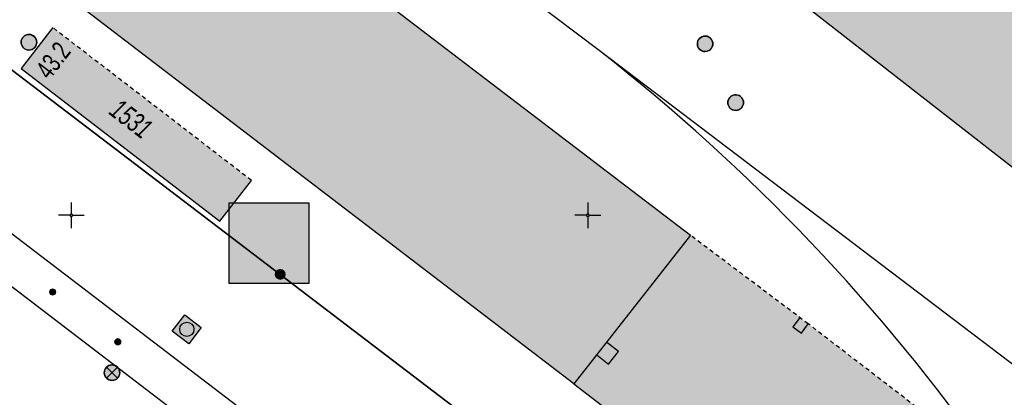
# Model space of a CAD drawing. Header units: metres. Extents: x 2695560 to 2696939, y 1260491 to 1262050.
# Tile 665 of 1005: x 2696098 to 2696146, y 1261291 to 1261309. Entities that reach past the tile are written whole.
import ezdxf

# ---------------------------------------------------------------- set-up
doc = ezdxf.new("R2010")
doc.units = ezdxf.units.M
doc.linetypes.add('AUSGEZOGEN', pattern=[0])
doc.linetypes.add('VERDECKT2_S2', pattern=[0.36, 0.2, -0.16])
for name, color, linetype in [('XR$1$AV_Flächen (EO)', 7, 'AUSGEZOGEN'), ('XR$1$AV_Gebäudeflächen (BB)', 7, 'AUSGEZOGEN'), ('XR$1$AV_Gebäudeflächen (EO)', 7, 'AUSGEZOGEN'), ('XR$1$AV_Grenzpunkte', 7, 'AUSGEZOGEN'), ('XR$1$AV_Haus-Nr.', 7, 'AUSGEZOGEN'), ('XR$1$AV_Koordinatennetzpunkte', 7, 'AUSGEZOGEN'), ('XR$1$AV_Linien (BB)', 7, 'AUSGEZOGEN'), ('XR$1$AV_Linien (EO)', 7, 'AUSGEZOGEN'), ('XR$1$AV_Versicherung-Nr.', 7, 'AUSGEZOGEN'), ('XR$1$AW_LK_Schachtdeckel', 24, 'AUSGEZOGEN'), ('XR$1$EW_LK_Knoten', 1, 'AUSGEZOGEN'), ('XR$1$Liegenschaftsgrenzen', 7, 'AUSGEZOGEN'), ('XR$1$PFAV', 255, 'AUSGEZOGEN'), ('XR$1$PFAW', 255, 'AUSGEZOGEN'), ('XR$1$PFEW', 255, 'AUSGEZOGEN'), ('XR$1$RAEW', 8, 'AUSGEZOGEN')]:
    doc.layers.add(name, color=color, linetype=linetype)
doc.styles.add('ARIAL', font='arial.ttf')

# ---------------------------------------------------------------- blocks, each defined once
blk = doc.blocks.new('COMPLEXOBJECT_510')
at = {"layer": 'XR$1$AV_Linien (BB)', "color": 7, "linetype": 'AUSGEZOGEN', "transparency": 33554687}
blk.add_lwpolyline([(6283.87, 11156.289), (6260.124, 11174.437), (6241.169, 11188.977), (6193.445, 11225.497), (6126.748, 11276.454), (6092.196, 11302.85), (6070.226, 11319.625)], dxfattribs=at)
blk = doc.blocks.new('COMPLEXOBJECT_585')
at = {"layer": 'XR$1$AV_Linien (BB)', "color": 7, "linetype": 'AUSGEZOGEN', "transparency": 33554687}
blk.add_lwpolyline([(6183.934, 11418.195), (6169.949, 11400.235), (6128.854, 11347.461), (6127.368, 11348.618), (6110.048, 11326.377), (6117.348, 11320.692), (6117.759, 11321.219), (6131.946, 11310.142), (6133.333, 11311.875), (6146.796, 11301.364)], dxfattribs=at)
blk = doc.blocks.new('COMPLEXOBJECT_1003')
at = {"layer": 'XR$1$AV_Linien (EO)', "color": 7, "linetype": 'AUSGEZOGEN', "transparency": 33554687}
blk.add_line((6125.614, 11307.928), (6093.157, 11332.495), dxfattribs=at)
blk = doc.blocks.new('COMPLEXOBJECT_1011')
at = {"layer": 'XR$1$AV_Linien (EO)', "color": 7, "linetype": 'AUSGEZOGEN', "transparency": 33554687}
for centre, radius, start, end in [((6068.072, 11234.336), 93.417, 35.11439, 51.97788), ((6067.959, 11234.266), 93.55, 28.88081, 35.10964)]:
    blk.add_arc(centre, radius, start, end, dxfattribs=at)
blk = doc.blocks.new('BAV15')
at = {"layer": 'XR$1$PFAV', "transparency": 33554687}
blk.add_hatch(color=7, dxfattribs=at).paths.add_polyline_path([(0.5, 0), (0.49, 0.1), (0.46, 0.2), (0.41, 0.29), (0.34, 0.36), (0.26, 0.42), (0.17, 0.47), (0.08, 0.49), (-0.03, 0.5), (-0.13, 0.48), (-0.22, 0.45), (-0.31, 0.4), (-0.38, 0.33), (-0.44, 0.24), (-0.48, 0.15), (-0.5, 0.05), (-0.5, -0.05), (-0.48, -0.15), (-0.44, -0.24), (-0.38, -0.33), (-0.31, -0.4), (-0.22, -0.45), (-0.13, -0.48), (-0.03, -0.5), (0.08, -0.49), (0.17, -0.47), (0.26, -0.42), (0.34, -0.36), (0.41, -0.29), (0.46, -0.2), (0.49, -0.1)])
at = {"color": 7, "transparency": 33554687}
for start, end in [(90, 270), (270, 90)]:
    blk.add_arc((0, 0), 0.5, start, end, dxfattribs=at)
at = {"layer": 'XR$1$PFAV', "transparency": 33554687}
blk.add_circle((0, 0), 0.5, dxfattribs=at)
blk = doc.blocks.new('BAV2041')
at = {"color": 7, "transparency": 33554687}
for p, q in [((0, 0.5), (0, 0.05)), ((-0.05, 0), (-0.5, 0)), ((0.05, 0), (0.5, 0)), ((0, -0.05), (0, -0.5))]:
    blk.add_line(p, q, dxfattribs=at)
blk.add_circle((0, 0), 0.05, dxfattribs=at)
for start, end in [(90, 270), (270, 90)]:
    blk.add_arc((0, 0), 0.05, start, end, dxfattribs=at)
blk = doc.blocks.new('BAW2087')
at = {"lineweight": 25, "true_color": 0x000000, "transparency": 33554687}
h = blk.add_hatch(color=18, dxfattribs=at)
h.paths.add_polyline_path([(-0.5, 0.5), (-0.5, -0.5), (0.5, -0.5), (0.5, 0.5)])
h.paths.add_polyline_path([(0.337, -0.069), (0.316, -0.136), (0.282, -0.196), (0.237, -0.249), (0.182, -0.292), (0.119, -0.322), (0.052, -0.34), (-0.017, -0.343), (-0.086, -0.333), (-0.151, -0.309), (-0.21, -0.272), (-0.261, -0.224), (-0.301, -0.167), (-0.328, -0.103), (-0.342, -0.035), (-0.342, 0.035), (-0.328, 0.103), (-0.301, 0.167), (-0.261, 0.224), (-0.21, 0.272), (-0.151, 0.309), (-0.086, 0.333), (-0.017, 0.343), (0.052, 0.34), (0.119, 0.322), (0.182, 0.292), (0.237, 0.249), (0.282, 0.196), (0.316, 0.136), (0.337, 0.069), (0.344, 0)], flags=16)
at = {"layer": 'XR$1$PFAW', "lineweight": 25, "transparency": 33554687}
blk.add_hatch(color=7, dxfattribs=at).paths.add_polyline_path([(0.344, 0), (0.337, 0.069), (0.316, 0.136), (0.282, 0.196), (0.237, 0.249), (0.182, 0.292), (0.119, 0.322), (0.052, 0.34), (-0.017, 0.343), (-0.086, 0.333), (-0.151, 0.309), (-0.21, 0.272), (-0.261, 0.224), (-0.301, 0.167), (-0.328, 0.103), (-0.342, 0.035), (-0.342, -0.035), (-0.328, -0.103), (-0.301, -0.167), (-0.261, -0.224), (-0.21, -0.272), (-0.151, -0.309), (-0.086, -0.333), (-0.017, -0.343), (0.052, -0.34), (0.119, -0.322), (0.182, -0.292), (0.237, -0.249), (0.282, -0.196), (0.316, -0.136), (0.337, -0.069)])
at = {"lineweight": 25, "transparency": 33554687}
for p, q in [((-0.5, 0.5, 0.993), (0.5, 0.5, 0.993)), ((-0.5, -0.5, 0.993), (-0.5, 0.5, 0.993)), ((0.5, 0.5, 0.993), (0.5, -0.5, 0.993)), ((0.5, -0.5, 0.993), (-0.5, -0.5, 0.993))]:
    blk.add_line(p, q, dxfattribs=at)
blk.add_circle((0, 0), 0.344, dxfattribs=at)
at = {"layer": 'XR$1$PFAW', "lineweight": 25, "transparency": 33554687}
blk.add_line((-0.5, 0.5), (0.5, 0.5), dxfattribs=at)
at = {"layer": 'XR$1$PFAW', "color": 31, "lineweight": 25, "transparency": 33554687}
for p, q in [((-0.5, -0.5), (-0.5, 0.5)), ((0.5, 0.5), (0.5, -0.5)), ((0.5, -0.5), (-0.5, -0.5))]:
    blk.add_line(p, q, dxfattribs=at)
at = {"layer": 'XR$1$PFAW', "lineweight": 25, "transparency": 33554687}
blk.add_circle((0, 0), 0.344, dxfattribs=at)
blk = doc.blocks.new('BAW2088')
at = {"layer": 'XR$1$PFAW', "transparency": 33554687}
blk.add_hatch(color=253, dxfattribs=at).paths.add_polyline_path([(0.51, 0), (0.5, 0.101), (0.47, 0.197), (0.421, 0.286), (0.355, 0.362), (0.275, 0.424), (0.184, 0.469), (0.086, 0.494), (-0.015, 0.499), (-0.115, 0.484), (-0.21, 0.449), (-0.296, 0.395), (-0.369, 0.326), (-0.427, 0.243), (-0.467, 0.15), (-0.487, 0.051), (-0.487, -0.051), (-0.467, -0.15), (-0.427, -0.243), (-0.369, -0.326), (-0.296, -0.395), (-0.21, -0.449), (-0.115, -0.484), (-0.015, -0.499), (0.086, -0.494), (0.184, -0.469), (0.275, -0.424), (0.355, -0.362), (0.421, -0.286), (0.47, -0.197), (0.5, -0.101)])
at = {"transparency": 33554687}
for start, end in [(91.19481, 268.80519), (268.80519, 91.19481)]:
    blk.add_arc((0.01, 0), 0.5, start, end, dxfattribs=at)
at = {"layer": 'XR$1$PFAW', "transparency": 33554687}
blk.add_circle((0.01, 0), 0.5, dxfattribs=at)
blk = doc.blocks.new('BAW2082')
at = {"layer": 'XR$1$PFAW', "transparency": 33554687}
blk.add_hatch(color=7, dxfattribs=at).paths.add_polyline_path([(0.509, -0.003), (0.499, 0.098), (0.469, 0.194), (0.42, 0.283), (0.354, 0.359), (0.274, 0.421), (0.183, 0.466), (0.085, 0.491), (-0.016, 0.496), (-0.116, 0.481), (-0.211, 0.446), (-0.297, 0.392), (-0.37, 0.323), (-0.428, 0.24), (-0.468, 0.147), (-0.488, 0.047), (-0.488, -0.054), (-0.468, -0.153), (-0.428, -0.246), (-0.37, -0.329), (-0.297, -0.398), (-0.211, -0.452), (-0.116, -0.487), (-0.016, -0.502), (0.085, -0.497), (0.183, -0.472), (0.274, -0.427), (0.354, -0.366), (0.42, -0.289), (0.469, -0.2), (0.499, -0.104)])
at = {"transparency": 33554687}
for start, end in [(91.19481, 268.80519), (268.80519, 91.19481)]:
    blk.add_arc((0.01, 0), 0.5, start, end, dxfattribs=at)
at = {"layer": 'XR$1$PFAW', "transparency": 33554687}
blk.add_circle((0.009, -0.003), 0.5, dxfattribs=at)
blk = doc.blocks.new('BEWLP2549_S')
at = {"layer": 'XR$1$PFEW', "transparency": 33554687}
blk.add_hatch(color=7, dxfattribs=at).paths.add_polyline_path([(0.5, 0), (0.49, 0.101), (0.459, 0.197), (0.41, 0.286), (0.344, 0.362), (0.264, 0.424), (0.174, 0.469), (0.076, 0.494), (-0.025, 0.499), (-0.125, 0.484), (-0.22, 0.449), (-0.306, 0.395), (-0.379, 0.326), (-0.437, 0.243), (-0.477, 0.15), (-0.497, 0.051), (-0.497, -0.051), (-0.477, -0.15), (-0.437, -0.243), (-0.379, -0.326), (-0.306, -0.395), (-0.22, -0.449), (-0.125, -0.484), (-0.025, -0.499), (0.076, -0.494), (0.174, -0.469), (0.264, -0.424), (0.344, -0.362), (0.41, -0.286), (0.459, -0.197), (0.49, -0.101)])
at = {"color": 1, "transparency": 33554687}
for p, q in [((0.354, -0.354), (-0.354, 0.354)), ((-0.354, -0.354), (0.354, 0.354))]:
    blk.add_line(p, q, dxfattribs=at)
for start, end in [(91.38095, 268.61905), (268.61905, 91.38095)]:
    blk.add_arc((0, 0), 0.5, start, end, dxfattribs=at)
at = {"layer": 'XR$1$PFEW', "transparency": 33554687}
blk.add_circle((0, 0), 0.5, dxfattribs=at)
blk = doc.blocks.new('BEW957')
at = {"layer": 'XR$1$RAEW', "transparency": 33554687}
blk.add_hatch(color=1, dxfattribs=at).paths.add_polyline_path([(-0.5, 0), (-0.5, -0.05), (-0.49, -0.1), (-0.48, -0.15), (-0.46, -0.2), (-0.44, -0.24), (-0.41, -0.29), (-0.38, -0.33), (-0.34, -0.36), (-0.31, -0.4), (-0.26, -0.42), (-0.22, -0.45), (-0.17, -0.47), (-0.13, -0.48), (-0.08, -0.49), (-0.03, -0.5), (0.03, -0.5), (0.08, -0.49), (0.13, -0.48), (0.17, -0.47), (0.22, -0.45), (0.26, -0.42), (0.31, -0.4), (0.34, -0.36), (0.38, -0.33), (0.41, -0.29), (0.44, -0.24), (0.46, -0.2), (0.48, -0.15), (0.49, -0.1), (0.5, -0.05), (0.5, 0), (0.5, 0.05), (0.49, 0.1), (0.48, 0.15), (0.46, 0.2), (0.44, 0.24), (0.41, 0.29), (0.38, 0.33), (0.34, 0.36), (0.31, 0.4), (0.26, 0.42), (0.22, 0.45), (0.17, 0.47), (0.13, 0.48), (0.08, 0.49), (0.03, 0.5), (-0.03, 0.5), (-0.08, 0.49), (-0.13, 0.48), (-0.17, 0.47), (-0.22, 0.45), (-0.26, 0.42), (-0.31, 0.4), (-0.34, 0.36), (-0.38, 0.33), (-0.41, 0.29), (-0.44, 0.24), (-0.46, 0.2), (-0.48, 0.15), (-0.49, 0.1), (-0.5, 0.05)])
at = {"color": 1, "transparency": 33554687}
for start, end in [(90, 180), (180, 270), (0, 90), (270, 0)]:
    blk.add_arc((0, 0), 0.5, start, end, dxfattribs=at)
at = {"layer": 'XR$1$RAEW', "color": 1, "transparency": 33554687}
blk.add_circle((0, 0), 0.5, dxfattribs=at)

msp = doc.modelspace()

# ---------------------------------------------------------------- hatches: boundary and pattern name
at = {"transparency": 33554687}
msp.add_hatch(color=7, dxfattribs=at).paths.add_polyline_path([(2696108.607, 1261300.406), (2696108.607, 1261296.505), (2696112.461, 1261296.505), (2696112.461, 1261300.406)])
at = {"layer": 'XR$1$AV_Gebäudeflächen (BB)', "true_color": 0xd2d2d2, "transparency": 33554687}
for points in [[(2696263.459, 1261507.018), (2696263.39, 1261506.941), (2696263.607, 1261506.745), (2696261.719, 1261504.691), (2696261.631, 1261504.772), (2696260.754, 1261503.818), (2696260.843, 1261503.737), (2696258.934, 1261501.66), (2696258.005, 1261501.646), (2696257.991, 1261502.596), (2696257.721, 1261502.592), (2696257.717, 1261502.842), (2696256.405, 1261502.823), (2696256.409, 1261502.57), (2696256.149, 1261502.566), (2696256.154, 1261502.192), (2696255.964, 1261502.189), (2696255.968, 1261501.936), (2696249.42, 1261501.84), (2696249.416, 1261502.087), (2696249.236, 1261502.084), (2696249.23, 1261502.47), (2696248.97, 1261502.466), (2696248.967, 1261502.713), (2696247.655, 1261502.694), (2696247.659, 1261502.444), (2696247.392, 1261502.44), (2696247.406, 1261501.482), (2696246.362, 1261501.462), (2696245.462, 1261500.608), (2696245.566, 1261500.5), (2696245.307, 1261500.25), (2696245.4, 1261500.096), (2696243.743, 1261498.5), (2696243.632, 1261498.615), (2696242.699, 1261497.717), (2696242.81, 1261497.602), (2696241.153, 1261496.006), (2696241.049, 1261496.114), (2696240.109, 1261495.209), (2696240.191, 1261495.101), (2696238.517, 1261493.489), (2696238.413, 1261493.597), (2696237.479, 1261492.697), (2696237.583, 1261492.59), (2696235.902, 1261490.971), (2696235.798, 1261491.079), (2696235.538, 1261490.829), (2696235.442, 1261490.929), (2696234.599, 1261490.103), (2696234.795, 1261489.876), (2696234.641, 1261489.727), (2696234.454, 1261489.922), (2696233.849, 1261489.339), (2696233.939, 1261489.246), (2696200.368, 1261456.918), (2696200.278, 1261457.012), (2696199.622, 1261456.381), (2696199.713, 1261456.288), (2696199.554, 1261456.134), (2696199.478, 1261456.057), (2696199.404, 1261455.979), (2696199.331, 1261455.899), (2696199.26, 1261455.818), (2696199.19, 1261455.735), (2696199.122, 1261455.651), (2696199.056, 1261455.565), (2696198.992, 1261455.479), (2696198.929, 1261455.39), (2696198.868, 1261455.301), (2696198.809, 1261455.211), (2696198.752, 1261455.119), (2696198.697, 1261455.026), (2696198.644, 1261454.932), (2696198.592, 1261454.837), (2696198.543, 1261454.741), (2696198.495, 1261454.644), (2696198.449, 1261454.546), (2696198.406, 1261454.447), (2696198.364, 1261454.347), (2696198.325, 1261454.247), (2696198.287, 1261454.145), (2696198.252, 1261454.043), (2696198.218, 1261453.94), (2696198.187, 1261453.837), (2696198.158, 1261453.733), (2696198.131, 1261453.628), (2696198.106, 1261453.523), (2696198.083, 1261453.418), (2696198.062, 1261453.311), (2696198.044, 1261453.205), (2696198.029, 1261453.108), (2696198.016, 1261453.011), (2696198.005, 1261452.914), (2696197.995, 1261452.817), (2696197.987, 1261452.719), (2696197.981, 1261452.622), (2696197.977, 1261452.524), (2696197.975, 1261452.426), (2696197.974, 1261452.328), (2696197.976, 1261452.23), (2696197.978, 1261452.133), (2696197.983, 1261452.035), (2696197.99, 1261451.937), (2696197.998, 1261451.84), (2696198.008, 1261451.743), (2696198.02, 1261451.645), (2696198.034, 1261451.549), (2696198.049, 1261451.452), (2696198.067, 1261451.356), (2696198.085, 1261451.26), (2696198.106, 1261451.164), (2696198.129, 1261451.069), (2696198.153, 1261450.974), (2696198.179, 1261450.88), (2696198.206, 1261450.786), (2696198.236, 1261450.693), (2696198.267, 1261450.6), (2696198.3, 1261450.508), (2696198.334, 1261450.416), (2696198.37, 1261450.325), (2696198.408, 1261450.235), (2696198.442, 1261450.158), (2696198.478, 1261450.081), (2696198.514, 1261450.004), (2696198.552, 1261449.929), (2696198.591, 1261449.854), (2696198.631, 1261449.779), (2696198.673, 1261449.705), (2696198.715, 1261449.632), (2696198.759, 1261449.56), (2696198.804, 1261449.488), (2696198.85, 1261449.417), (2696198.897, 1261449.347), (2696198.945, 1261449.277), (2696198.995, 1261449.209), (2696199.045, 1261449.141), (2696199.097, 1261449.074), (2696199.149, 1261449.007), (2696199.203, 1261448.942), (2696199.258, 1261448.877), (2696199.314, 1261448.814), (2696199.37, 1261448.751), (2696199.428, 1261448.689), (2696199.487, 1261448.628), (2696199.546, 1261448.568), (2696199.607, 1261448.509), (2696199.669, 1261448.451), (2696199.731, 1261448.394), (2696199.795, 1261448.338), (2696199.859, 1261448.283), (2696199.924, 1261448.229), (2696199.99, 1261448.176), (2696199.924, 1261448.094), (2696200.624, 1261447.549), (2696200.696, 1261447.641), (2696202.68, 1261446.097), (2696202.598, 1261445.992), (2696202.897, 1261445.759), (2696202.576, 1261445.317), (2696202.679, 1261445.237), (2696202.088, 1261444.478), (2696201.985, 1261444.558), (2696201.634, 1261444.107), (2696203.628, 1261442.555), (2696203.58, 1261442.494), (2696203.73, 1261442.377), (2696203.251, 1261441.761), (2696203.353, 1261441.682), (2696185.723, 1261419.041), (2696185.62, 1261419.121), (2696184.809, 1261418.079), (2696184.904, 1261418.005), (2696170.919, 1261400.045), (2696129.824, 1261347.271), (2696128.338, 1261348.428), (2696111.018, 1261326.187), (2696118.318, 1261320.502), (2696118.729, 1261321.029), (2696132.916, 1261309.952), (2696134.303, 1261311.685), (2696147.766, 1261301.174), (2696147.783, 1261301.158), (2696147.8, 1261301.143), (2696147.818, 1261301.129), (2696147.837, 1261301.115), (2696147.856, 1261301.103), (2696147.875, 1261301.091), (2696147.896, 1261301.08), (2696147.916, 1261301.07), (2696147.937, 1261301.06), (2696147.959, 1261301.052), (2696147.981, 1261301.045), (2696148.003, 1261301.039), (2696148.025, 1261301.033), (2696148.048, 1261301.029), (2696148.07, 1261301.025), (2696148.093, 1261301.023), (2696148.116, 1261301.022), (2696148.139, 1261301.021), (2696148.162, 1261301.022), (2696148.185, 1261301.023), (2696148.208, 1261301.026), (2696148.231, 1261301.03), (2696148.253, 1261301.034), (2696148.276, 1261301.04), (2696148.298, 1261301.046), (2696148.319, 1261301.054), (2696148.341, 1261301.062), (2696148.362, 1261301.072), (2696148.382, 1261301.082), (2696148.402, 1261301.093), (2696148.422, 1261301.105), (2696148.531, 1261301.244), (2696151.376, 1261304.888), (2696164.603, 1261294.561), (2696168.804, 1261291.281), (2696169.742, 1261290.548), (2696169.601, 1261290.367), (2696170.05, 1261290.016), (2696169.847, 1261289.756), (2696169.95, 1261289.676), (2696167.773, 1261286.888), (2696167.678, 1261286.962), (2696167.482, 1261286.71), (2696167.395, 1261286.778), (2696166.897, 1261286.14), (2696167.378, 1261285.764), (2696167.46, 1261285.87), (2696176.904, 1261278.495), (2696178.087, 1261277.572), (2696233.012, 1261234.686), (2696239.091, 1261242.516), (2696249.413, 1261234.501), (2696283.715, 1261278.68), (2696273.346, 1261286.73), (2696273.303, 1261286.674), (2696267.033, 1261291.543), (2696269.049, 1261294.139), (2696260.009, 1261301.191), (2696257.977, 1261298.574), (2696243.963, 1261309.454), (2696247.048, 1261313.427), (2696243.936, 1261315.866), (2696250.138, 1261323.842), (2696239.215, 1261332.356), (2696240.626, 1261334.166), (2696234.316, 1261339.085), (2696232.906, 1261337.274), (2696227.763, 1261341.283), (2696229.64, 1261343.675), (2696215.937, 1261354.318), (2696215.74, 1261354.471), (2696213.875, 1261352.096), (2696207.138, 1261357.345), (2696209.828, 1261360.797), (2696210.201, 1261360.506), (2696212.218, 1261363.109), (2696213.269, 1261364.465), (2696212.934, 1261364.726), (2696219.282, 1261372.874), (2696205.189, 1261383.854), (2696205.23, 1261383.907), (2696204.71, 1261384.312), (2696204.63, 1261384.21), (2696200.026, 1261387.797), (2696200.106, 1261387.9), (2696199.885, 1261388.072), (2696203.594, 1261392.832), (2696206.995, 1261390.212), (2696208.896, 1261392.623), (2696209.518, 1261392.136), (2696213.169, 1261396.767), (2696236.737, 1261378.377), (2696236.774, 1261378.424), (2696258.007, 1261361.865), (2696257.752, 1261361.544), (2696258.61, 1261360.863), (2696259.493, 1261361.975), (2696259.364, 1261362.075), (2696276.898, 1261384.686), (2696277.001, 1261384.606), (2696277.368, 1261385.08), (2696276.452, 1261385.79), (2696276.393, 1261385.713), (2696273.275, 1261388.131), (2696273.375, 1261388.26), (2696272.467, 1261388.964), (2696269.31, 1261391.412), (2696284.301, 1261410.6), (2696284.412, 1261410.742), (2696282.992, 1261411.896), (2696293.109, 1261424.846), (2696293.142, 1261424.82), (2696301.565, 1261435.717), (2696307.873, 1261443.675), (2696292.294, 1261455.781), (2696292.709, 1261456.315), (2696292.167, 1261456.736), (2696292.588, 1261457.278), (2696301.175, 1261468.287), (2696296.017, 1261476.307), (2696293.974, 1261479.484), (2696288.247, 1261484.644), (2696287.72, 1261485.12)], [(2696071.315, 1261332.825), (2696076.262, 1261329.042), (2696076.318, 1261329.115), (2696102.234, 1261309.288), (2696125.3, 1261291.641), (2696130.933, 1261298.844), (2696092.389, 1261328.285), (2696081.833, 1261336.348), (2696081.944, 1261336.494), (2696078.2, 1261339.353), (2696077.9, 1261339.12)]]:
    msp.add_hatch(color=254, dxfattribs=at).paths.add_polyline_path(points)
at = {"layer": 'XR$1$AV_Gebäudeflächen (EO)', "true_color": 0xebebeb, "transparency": 33554687}
for points in [[(2696098.551, 1261306.918), (2696108.166, 1261299.518), (2696109.69, 1261301.499), (2696100.075, 1261308.899)], [(2696125.3, 1261291.641), (2696136.521, 1261283.003), (2696139.965, 1261287.477), (2696142.146, 1261290.309), (2696136.637, 1261294.55), (2696130.933, 1261298.844)]]:
    msp.add_hatch(color=7, dxfattribs=at).paths.add_polyline_path(points)

# ---------------------------------------------------------------- linework, layer by layer
at = {"color": 24, "lineweight": -3, "transparency": 33554687}
msp.add_lwpolyline([(2696108.607, 1261300.406), (2696112.461, 1261300.406), (2696112.461, 1261296.505), (2696108.607, 1261296.505), (2696108.607, 1261300.406)], close=True, dxfattribs=at)
at = {"layer": 'XR$1$AV_Flächen (EO)', "color": 7, "linetype": 'AUSGEZOGEN', "transparency": 33554687}
for p, q in [((2696100.075, 1261308.899), (2696098.551, 1261306.918)), ((2696130.933, 1261298.844), (2696125.3, 1261291.641))]:
    msp.add_line(p, q, dxfattribs=at)
at = {"layer": 'XR$1$AV_Flächen (EO)', "color": 7, "linetype": 'VERDECKT2_S2', "transparency": 33554687}
msp.add_line((2696109.69, 1261301.499), (2696100.075, 1261308.899), dxfattribs=at)
at = {"layer": 'XR$1$AV_Flächen (EO)', "color": 7, "linetype": 'AUSGEZOGEN', "transparency": 33554687}
for points in [[(2696098.551, 1261306.918), (2696108.166, 1261299.518), (2696109.69, 1261301.499)], [(2696125.3, 1261291.641), (2696136.521, 1261283.003), (2696139.965, 1261287.477)]]:
    msp.add_lwpolyline(points, dxfattribs=at)
at = {"layer": 'XR$1$AV_Flächen (EO)', "color": 7, "linetype": 'VERDECKT2_S2', "transparency": 33554687}
msp.add_lwpolyline([(2696139.965, 1261287.477), (2696142.146, 1261290.309), (2696136.637, 1261294.55), (2696130.933, 1261298.844)], dxfattribs=at)
at = {"layer": 'XR$1$AV_Linien (BB)', "color": 7, "linetype": 'AUSGEZOGEN', "transparency": 33554687}
for points in [[(2696077.9, 1261339.12), (2696078.2, 1261339.353), (2696081.944, 1261336.494), (2696081.833, 1261336.348), (2696092.389, 1261328.285), (2696130.933, 1261298.844), (2696125.3, 1261291.641), (2696102.234, 1261309.288), (2696076.318, 1261329.115), (2696076.262, 1261329.042), (2696071.315, 1261332.825)], [(2696269.008, 1261176.336), (2696243.37, 1261195.95), (2696229.69, 1261206.34), (2696199.34, 1261229.56), (2696155.24, 1261263.25), (2696111.08, 1261296.95), (2696073.42, 1261325.66)], [(2696139.621, 1261264.617), (2696105.98, 1261290.3), (2696097.041, 1261297.141)]]:
    msp.add_lwpolyline(points, dxfattribs=at)
at = {"layer": 'XR$1$AV_Linien (EO)', "color": 7, "linetype": 'AUSGEZOGEN', "transparency": 33554687}
msp.add_line((2696214.238, 1261241.131), (2696126.584, 1261307.738), dxfattribs=at)
for points in [[(2696136.21, 1261294.828), (2696135.895, 1261294.414), (2696136.308, 1261294.099), (2696136.637, 1261294.55)], [(2696126.399, 1261293.046), (2696126.966, 1261292.603), (2696127.447, 1261293.217), (2696126.88, 1261293.661)]]:
    msp.add_lwpolyline(points, dxfattribs=at)
at = {"layer": 'XR$1$Liegenschaftsgrenzen', "color": 7, "linetype": 'AUSGEZOGEN', "transparency": 33554687}
for points in [[(2696073.42, 1261325.66), (2696111.08, 1261296.95), (2696155.24, 1261263.25), (2696199.34, 1261229.56), (2696229.69, 1261206.34), (2696243.089, 1261196.163)], [(2696139.621, 1261264.617), (2696105.98, 1261290.3), (2696070.199, 1261317.683)]]:
    msp.add_lwpolyline(points, dxfattribs=at)

# ---------------------------------------------------------------- block references
at = {"layer": 'XR$1$AV_Grenzpunkte', "color": 7, "linetype": 'AUSGEZOGEN', "lineweight": -3, "transparency": 33554687, "xscale": 0.4549999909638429, "yscale": 0.4549999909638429}
msp.add_blockref('BAV15', (2696111.08, 1261296.95), dxfattribs=at)
at = {"layer": 'XR$1$AV_Koordinatennetzpunkte', "color": 7, "linetype": 'AUSGEZOGEN', "lineweight": -3, "transparency": 33554687, "xscale": 1.25, "yscale": 1.25}
for p in [(2696100.97, 1261299.81), (2696125.97, 1261299.81)]:
    msp.add_blockref('BAV2041', p, dxfattribs=at)
at = {"layer": 'XR$1$AV_Linien (BB)', "color": 7, "linetype": 'AUSGEZOGEN', "lineweight": -3, "transparency": 33554687}
for name in ['COMPLEXOBJECT_585', 'COMPLEXOBJECT_510']:
    msp.add_blockref(name, (2690000.97, 1249999.81), dxfattribs=at)
at = {"layer": 'XR$1$AV_Linien (EO)', "color": 7, "linetype": 'AUSGEZOGEN', "lineweight": -3, "transparency": 33554687}
for name in ['COMPLEXOBJECT_1003', 'COMPLEXOBJECT_1011']:
    msp.add_blockref(name, (2690000.97, 1249999.81), dxfattribs=at)
at = {"layer": 'XR$1$AW_LK_Schachtdeckel', "color": 24, "linetype": 'AUSGEZOGEN', "lineweight": -3, "transparency": 33554687, "xscale": 0.7578193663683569, "yscale": 0.7578193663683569}
for p, rotation in [((2696098.922, 1261308.197), 233.736991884), ((2696133.119, 1261305.274), 321.263807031)]:
    msp.add_blockref('BAW2088', p, dxfattribs=dict(at, rotation=rotation))
at = {"layer": 'XR$1$AW_LK_Schachtdeckel', "color": 24, "linetype": 'AUSGEZOGEN', "lineweight": -3, "transparency": 33554687, "xscale": 0.7499999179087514, "yscale": 0.7499999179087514}
msp.add_blockref('BAW2082', (2696131.639, 1261308.116), dxfattribs=at)
at = {"layer": 'XR$1$AW_LK_Schachtdeckel', "color": 24, "linetype": 'AUSGEZOGEN', "lineweight": -3, "transparency": 33554687, "rotation": 322.431791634}
msp.add_blockref('BAW2087', (2696106.56, 1261294.287), dxfattribs=at)
at = {"layer": 'XR$1$EW_LK_Knoten', "color": 1, "linetype": 'AUSGEZOGEN', "lineweight": -3, "transparency": 33554687}
for name, p, xscale, yscale in [('BEW957', (2696100.067, 1261296.094), 0.2749999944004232, 0.2749999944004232), ('BEW957', (2696103.218, 1261293.686), 0.2749999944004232, 0.2749999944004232), ('BEWLP2549_S', (2696102.941, 1261292.185), 0.749999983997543, 0.749999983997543)]:
    msp.add_blockref(name, p, dxfattribs=dict(at, xscale=xscale, yscale=yscale))

# ---------------------------------------------------------------- texts
at = {"layer": 'XR$1$AV_Haus-Nr.', "color": 7, "transparency": 33554687, "insert": (2696099.716, 1261307.597), "char_height": 0.92968, "width": 2.10446, "attachment_point": 2, "rotation": 52.4169, "style": 'ARIAL'}
msp.add_mtext('\\W0.70;43.2', dxfattribs=at)
at = {"layer": 'XR$1$AV_Versicherung-Nr.', "color": 7, "transparency": 33554687, "insert": (2696103.866, 1261304.482), "char_height": 0.96842, "width": 2.44855, "attachment_point": 5, "rotation": 322.4169, "style": 'ARIAL'}
msp.add_mtext('\\A1;{\\fArial|i1|b0;\\H0.968418;\\W0.700000;\\C7;1531}\\P', dxfattribs=at)

doc.saveas('drawing.dxf')
